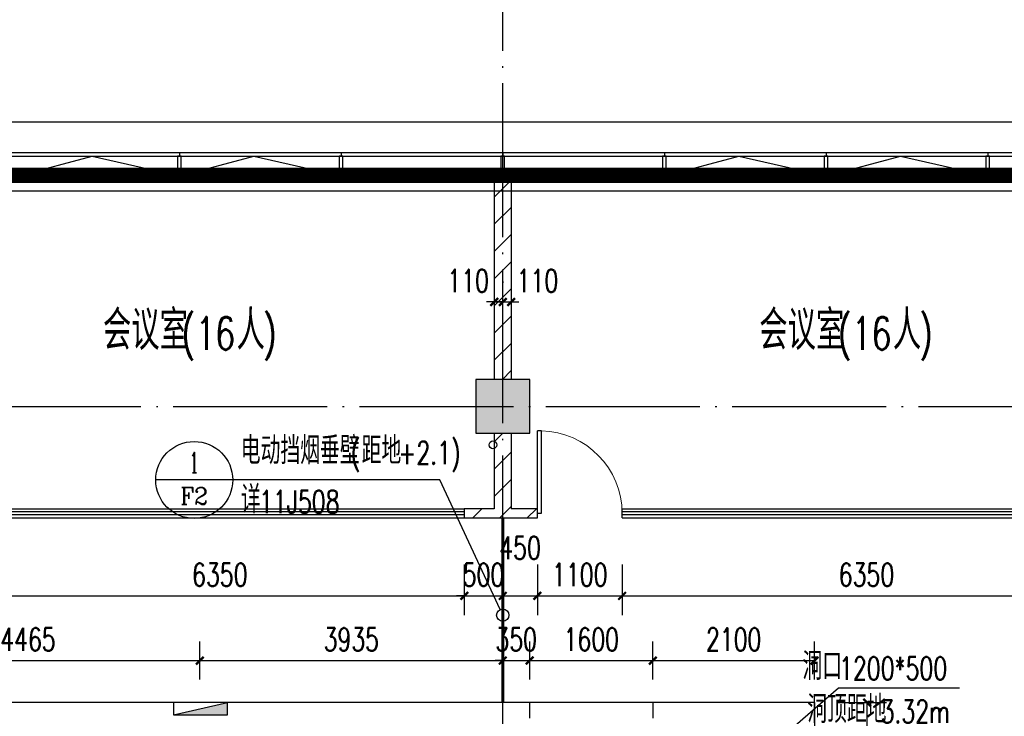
# Model space of a CAD drawing. Extents: x 797781 to 1255204, y 21234 to 1024248.
# Tile 608 of 656: x 932233 to 945023, y 680453 to 689507. Entities that reach past the tile are written whole.
import ezdxf
from ezdxf.enums import TextEntityAlignment as Align

# ---------------------------------------------------------------- set-up
doc = ezdxf.new("R2010")
doc.units = 0
doc.header["$LTSCALE"] = 1000
doc.header["$MEASUREMENT"] = 0
doc.linetypes.add('( Hidden )', pattern=[0.375, 0.25, -0.125])
doc.linetypes.add('230303生产综合楼-平面图_t8$0$DOTE', pattern=[2.42, 2, -0.2, 0.02, -0.2])
for name, color, linetype in [('230303生产综合楼-平面图_t8$0$3T_WOOD', 21, 'Continuous'), ('230303生产综合楼-平面图_t8$0$COLUMN', 40, 'Continuous'), ('230303生产综合楼-平面图_t8$0$CURTWALL', 4, 'Continuous'), ('230303生产综合楼-平面图_t8$0$DIM_IDEN', 3, 'Continuous'), ('230303生产综合楼-平面图_t8$0$DIM_LEAD', 3, 'Continuous'), ('230303生产综合楼-平面图_t8$0$DOOR_FIRE', 4, 'Continuous'), ('230303生产综合楼-平面图_t8$0$DOTE', 1, '230303生产综合楼-平面图_t8$0$DOTE'), ('230303生产综合楼-平面图_t8$0$PUB_DIM', 3, 'Continuous'), ('230303生产综合楼-平面图_t8$0$PUB_HATCH', 8, 'Continuous'), ('230303生产综合楼-平面图_t8$0$PUB_TEXT', 7, 'Continuous'), ('230303生产综合楼-平面图_t8$0$STAIR', 2, 'Continuous'), ('230303生产综合楼-平面图_t8$0$VRV-PIPE', 1, 'Continuous'), ('230303生产综合楼-平面图_t8$0$WALL', 40, 'Continuous'), ('230303生产综合楼-平面图_t8$0$WALL-MOVE', 6, 'Continuous'), ('230303生产综合楼-平面图_t8$0$WINDOW', 4, 'Continuous'), ('230303生产综合楼-平面图_t8$0$看线', 115, 'Continuous'), ('EQUIP_消火栓', 7, 'Continuous'), ('PUB_HATCH', 8, 'Continuous'), ('PUB_TEXT', 7, 'Continuous'), ('防排烟', 7, 'Continuous')]:
    doc.layers.add(name, color=color, linetype=linetype)
doc.styles.add('230303生产综合楼-平面图_t8$0$_TCH_DIM', font='SIMPLEX', dxfattribs={"bigfont": 'GBCBIG'})
doc.styles.add('230303生产综合楼-平面图_T8$0$_TCH_DIM_T3', font='SIMPLEX', dxfattribs={"width": 0.705882, "bigfont": 'GBCBIG'})
doc.styles.add('230303生产综合楼-平面图_t8$0$_TCH_LABEL', font='COMPLEX', dxfattribs={"bigfont": 'GBCBIG'})
doc.dimstyles.new('230303生产综合楼-平面图_T8$0$_TCH_ARCH&&100', dxfattribs={"dimtxt": 297.5, "dimasz": 100, "dimexe": 250, "dimexo": 300, "dimgap": 126.25, "dimtad": 1, "dimdec": 0, "dimzin": 0, "dimdsep": 46, "dimtxsty": '230303生产综合楼-平面图_T8$0$_TCH_DIM_T3', "dimblk": '230303生产综合楼-平面图_t8$0$_ArchTick', "dimcen": 0.09, "dimclrt": 7, "dimazin": 2, "dimtfac": 1, "dimtdec": 0, "dimtix": 1, "dimtmove": 2, "dimatfit": 3, "dimfxl": 1, "dimtolj": 1, "dimtzin": 0, "dimarcsym": 0})
pattern_1 = [(45, (0, 179.5), (-176.776766, 176.776766), [])]

# ---------------------------------------------------------------- blocks, each defined once
blk = doc.blocks.new('AQ9-10')
at = {"color": 2, "linetype": '230303生产综合楼-平面图_t8$0$DOTE', "ltscale": 2, "const_width": 200}
blk.add_lwpolyline([(1020716, 683000), (1081601, 683005), (1102574, 680825)], dxfattribs=at)
blk = doc.blocks.new('$TwtSys$00000434')
for p, q in [((-0.5, 0.5), (-0.5, -0.5)), ((-0.5, -0.5), (0.5, 0.5)), ((0.5, 0.5), (-0.5, 0.5)), ((0.5, -0.5), (0.5, 0.5)), ((-0.5, -0.5), (0.5, -0.5))]:
    blk.add_line(p, q)
blk.add_solid([(0.5, -0.5), (0.5, 0.5), (-0.5, -0.5)])
blk = doc.blocks.new('230303生产综合楼-平面图_t8$0$9-XHS')
at = {"layer": 'EQUIP_消火栓', "xscale": -700, "yscale": -160, "zscale": 700, "rotation": 180.000000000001}
blk.add_blockref('$TwtSys$00000434', (1075760.4, 473736.4), dxfattribs=at)
blk = doc.blocks.new('230303生产综合楼-平面图_t8$0$LMJ')
at = {"layer": '230303生产综合楼-平面图_t8$0$VRV-PIPE', "color": 2, "linetype": 'Continuous'}
blk.add_circle((1075893, 183928), 50, dxfattribs=at)
blk = doc.blocks.new('230303生产综合楼-平面图_t8$0$6WLGJ')
at = {"layer": '230303生产综合楼-平面图_t8$0$3T_WOOD'}
for points in [[(1051316, 389787), (1051366, 389787), (1051366, 390037), (1051316, 390037)], [(1053416, 389787), (1053466, 389787), (1053466, 390037), (1053416, 390037)], [(1055516, 389787), (1055566, 389787), (1055566, 390037), (1055516, 390037)], [(1057616, 389787), (1057666, 389787), (1057666, 390037), (1057616, 390037)], [(1059716, 389787), (1059766, 389787), (1059766, 390037), (1059716, 390037)], [(1061816, 389787), (1061866, 389787), (1061866, 390037), (1061816, 390037)]]:
    blk.add_lwpolyline(points, close=True, dxfattribs=at)
for points in [[(1051341, 390087), (1051341, 390037)], [(1053441, 390087), (1053441, 390037)], [(1055541, 390087), (1055541, 390037)], [(1055541, 390087), (1055541, 390037)], [(1057641, 390087), (1057641, 390037)], [(1059741, 390087), (1059741, 390037)], [(1061841, 390087), (1061841, 390037)]]:
    blk.add_lwpolyline(points, dxfattribs=at)
blk = doc.blocks.new('230303生产综合楼-平面图_t8$0$_ArchTick')
at = {"color": 0, "linetype": 'ByBlock', "const_width": 0.3}
blk.add_lwpolyline([(-0.5, -0.5), (0.5, 0.5)], dxfattribs=at)
blk = doc.blocks.new('*D6238')
at = {"layer": '230303生产综合楼-平面图_t8$0$PUB_DIM', "color": 0, "lineweight": -2, "transparency": 16777216}
for p, q in [((756648, 188199), (756648, 188695)), ((761113, 188199), (761113, 188695)), ((756648, 188445), (761113, 188445))]:
    blk.add_line(p, q, dxfattribs=at)
at = {"layer": 'Defpoints', "color": 0, "transparency": 16777216}
for p in [(761113, 188445), (756648, 187899), (761113, 187899)]:
    blk.add_point(p, dxfattribs=at)
at = {"layer": '230303生产综合楼-平面图_t8$0$PUB_DIM', "color": 0, "lineweight": -2, "transparency": 16777216, "xscale": 100, "yscale": 100, "zscale": 100, "rotation": 180}
blk.add_blockref('230303生产综合楼-平面图_t8$0$_ArchTick', (756648, 188445), dxfattribs=at)
at = {"layer": '230303生产综合楼-平面图_t8$0$PUB_DIM', "color": 0, "lineweight": -2, "transparency": 16777216, "xscale": 100, "yscale": 100, "zscale": 100}
blk.add_blockref('230303生产综合楼-平面图_t8$0$_ArchTick', (761113, 188445), dxfattribs=at)
at = {"layer": '230303生产综合楼-平面图_t8$0$PUB_DIM', "color": 7, "transparency": 16777216, "insert": (758881, 188720), "char_height": 297.5, "attachment_point": 5, "style": '230303生产综合楼-平面图_T8$0$_TCH_DIM_T3'}
blk.add_mtext('\\A1;4465', dxfattribs=at)
blk = doc.blocks.new('*D6239')
at = {"layer": '230303生产综合楼-平面图_t8$0$PUB_DIM', "color": 0, "lineweight": -2, "transparency": 16777216}
for p, q in [((761113, 188199), (761113, 188695)), ((765048, 188199), (765048, 188695)), ((761113, 188445), (765048, 188445))]:
    blk.add_line(p, q, dxfattribs=at)
at = {"layer": 'Defpoints', "color": 0, "transparency": 16777216}
for p in [(765048, 188445), (761113, 187899), (765048, 187899)]:
    blk.add_point(p, dxfattribs=at)
at = {"layer": '230303生产综合楼-平面图_t8$0$PUB_DIM', "color": 0, "lineweight": -2, "transparency": 16777216, "xscale": 100, "yscale": 100, "zscale": 100, "rotation": 180}
blk.add_blockref('230303生产综合楼-平面图_t8$0$_ArchTick', (761113, 188445), dxfattribs=at)
at = {"layer": '230303生产综合楼-平面图_t8$0$PUB_DIM', "color": 0, "lineweight": -2, "transparency": 16777216, "xscale": 100, "yscale": 100, "zscale": 100}
blk.add_blockref('230303生产综合楼-平面图_t8$0$_ArchTick', (765048, 188445), dxfattribs=at)
at = {"layer": '230303生产综合楼-平面图_t8$0$PUB_DIM', "color": 7, "transparency": 16777216, "insert": (763081, 188720), "char_height": 297.5, "attachment_point": 5, "style": '230303生产综合楼-平面图_T8$0$_TCH_DIM_T3'}
blk.add_mtext('\\A1;3935', dxfattribs=at)
blk = doc.blocks.new('*D6240')
at = {"layer": '230303生产综合楼-平面图_t8$0$PUB_DIM', "color": 0, "lineweight": -2, "transparency": 16777216}
for p, q in [((765048, 188199), (765048, 188695)), ((765398, 188199), (765398, 188695)), ((765048, 188445), (764948, 188445)), ((765048, 188445), (765398, 188445)), ((765398, 188445), (765498, 188445))]:
    blk.add_line(p, q, dxfattribs=at)
at = {"layer": 'Defpoints', "color": 0, "transparency": 16777216}
for p in [(765398, 188445), (765048, 187899), (765398, 187899)]:
    blk.add_point(p, dxfattribs=at)
at = {"layer": '230303生产综合楼-平面图_t8$0$PUB_DIM', "color": 0, "lineweight": -2, "transparency": 16777216, "xscale": 100, "yscale": 100, "zscale": 100}
blk.add_blockref('230303生产综合楼-平面图_t8$0$_ArchTick', (765048, 188445), dxfattribs=at)
at = {"layer": '230303生产综合楼-平面图_t8$0$PUB_DIM', "color": 0, "lineweight": -2, "transparency": 16777216, "xscale": 100, "yscale": 100, "zscale": 100, "rotation": 180}
blk.add_blockref('230303生产综合楼-平面图_t8$0$_ArchTick', (765398, 188445), dxfattribs=at)
at = {"layer": '230303生产综合楼-平面图_t8$0$PUB_DIM', "color": 7, "transparency": 16777216, "insert": (765223, 188720), "char_height": 297.5, "attachment_point": 5, "style": '230303生产综合楼-平面图_T8$0$_TCH_DIM_T3'}
blk.add_mtext('\\A1;350', dxfattribs=at)
blk = doc.blocks.new('*D6241')
at = {"layer": '230303生产综合楼-平面图_t8$0$PUB_DIM', "color": 0, "lineweight": -2, "transparency": 16777216}
for p, q in [((765398, 188199), (765398, 188695)), ((766998, 188199), (766998, 188695)), ((765398, 188445), (766998, 188445))]:
    blk.add_line(p, q, dxfattribs=at)
at = {"layer": 'Defpoints', "color": 0, "transparency": 16777216}
for p in [(766998, 188445), (765398, 187899), (766998, 187899)]:
    blk.add_point(p, dxfattribs=at)
at = {"layer": '230303生产综合楼-平面图_t8$0$PUB_DIM', "color": 0, "lineweight": -2, "transparency": 16777216, "xscale": 100, "yscale": 100, "zscale": 100, "rotation": 180}
blk.add_blockref('230303生产综合楼-平面图_t8$0$_ArchTick', (765398, 188445), dxfattribs=at)
at = {"layer": '230303生产综合楼-平面图_t8$0$PUB_DIM', "color": 0, "lineweight": -2, "transparency": 16777216, "xscale": 100, "yscale": 100, "zscale": 100}
blk.add_blockref('230303生产综合楼-平面图_t8$0$_ArchTick', (766998, 188445), dxfattribs=at)
at = {"layer": '230303生产综合楼-平面图_t8$0$PUB_DIM', "color": 7, "transparency": 16777216, "insert": (766198, 188720), "char_height": 297.5, "attachment_point": 5, "style": '230303生产综合楼-平面图_T8$0$_TCH_DIM_T3'}
blk.add_mtext('\\A1;1600', dxfattribs=at)
blk = doc.blocks.new('*D6242')
at = {"layer": '230303生产综合楼-平面图_t8$0$PUB_DIM', "color": 0, "lineweight": -2, "transparency": 16777216}
for p, q in [((766998, 188199), (766998, 188695)), ((769098, 188199), (769098, 188695)), ((766998, 188445), (769098, 188445))]:
    blk.add_line(p, q, dxfattribs=at)
at = {"layer": 'Defpoints', "color": 0, "transparency": 16777216}
for p in [(769098, 188445), (766998, 187899), (769098, 187899)]:
    blk.add_point(p, dxfattribs=at)
at = {"layer": '230303生产综合楼-平面图_t8$0$PUB_DIM', "color": 0, "lineweight": -2, "transparency": 16777216, "xscale": 100, "yscale": 100, "zscale": 100, "rotation": 180}
blk.add_blockref('230303生产综合楼-平面图_t8$0$_ArchTick', (766998, 188445), dxfattribs=at)
at = {"layer": '230303生产综合楼-平面图_t8$0$PUB_DIM', "color": 0, "lineweight": -2, "transparency": 16777216, "xscale": 100, "yscale": 100, "zscale": 100}
blk.add_blockref('230303生产综合楼-平面图_t8$0$_ArchTick', (769098, 188445), dxfattribs=at)
at = {"layer": '230303生产综合楼-平面图_t8$0$PUB_DIM', "color": 7, "transparency": 16777216, "insert": (768048, 188720), "char_height": 297.5, "attachment_point": 5, "style": '230303生产综合楼-平面图_T8$0$_TCH_DIM_T3'}
blk.add_mtext('\\A1;2100', dxfattribs=at)
blk = doc.blocks.new('*D6246')
at = {"layer": '230303生产综合楼-平面图_t8$0$PUB_DIM', "color": 0, "lineweight": -2, "transparency": 16777216}
for p, q in [((769398, 187899), (770032, 187899)), ((769782, 185749), (769782, 187899)), ((769398, 185749), (770032, 185749))]:
    blk.add_line(p, q, dxfattribs=at)
at = {"layer": 'Defpoints', "color": 0, "transparency": 16777216}
for p in [(769098, 187899), (769782, 187899), (769098, 185749)]:
    blk.add_point(p, dxfattribs=at)
at = {"layer": '230303生产综合楼-平面图_t8$0$PUB_DIM', "color": 0, "lineweight": -2, "transparency": 16777216, "xscale": 100, "yscale": 100, "zscale": 100}
for p, rotation in [((769782, 187899), 90), ((769782, 185749), 270)]:
    blk.add_blockref('230303生产综合楼-平面图_t8$0$_ArchTick', p, dxfattribs=dict(at, rotation=rotation))
at = {"layer": '230303生产综合楼-平面图_t8$0$PUB_DIM', "color": 7, "transparency": 16777216, "insert": (769507, 186824), "char_height": 297.5, "attachment_point": 5, "rotation": 90, "style": '230303生产综合楼-平面图_T8$0$_TCH_DIM_T3'}
blk.add_mtext('\\A1;2150', dxfattribs=at)
blk = doc.blocks.new('230303生产综合楼-平面图_t8$0$$WINLIB2D$00000001')
at = {"color": 0}
for points in [[(-0.5, 0.5), (-0.5, -0.5)], [(-0.5, 0.5), (0.5, 0.5)], [(0.5, -0.5), (0.5, 0.5)], [(0.5, 0.1667), (-0.5, 0.1667)], [(0.5, -0.1667), (-0.5, -0.1667)], [(-0.5, -0.5), (0.5, -0.5)]]:
    blk.add_lwpolyline(points, dxfattribs=at)
blk = doc.blocks.new('*D4796')
at = {"layer": '230303生产综合楼-平面图_t8$0$PUB_DIM', "color": 0, "lineweight": -2, "transparency": 16777216}
for p, q in [((938508, 686102), (938508, 686088)), ((938618, 686102), (938618, 686088)), ((938508, 685838), (938408, 685838)), ((938508, 685838), (938618, 685838)), ((938618, 685838), (938718, 685838))]:
    blk.add_line(p, q, dxfattribs=at)
at = {"layer": 'Defpoints', "color": 0, "transparency": 16777216}
for p in [(938618, 685838), (938508, 685802), (938618, 685802)]:
    blk.add_point(p, dxfattribs=at)
at = {"layer": '230303生产综合楼-平面图_t8$0$PUB_DIM', "color": 0, "lineweight": -2, "transparency": 16777216, "xscale": 100, "yscale": 100, "zscale": 100}
blk.add_blockref('230303生产综合楼-平面图_t8$0$_ArchTick', (938508, 685838), dxfattribs=at)
at = {"layer": '230303生产综合楼-平面图_t8$0$PUB_DIM', "color": 0, "lineweight": -2, "transparency": 16777216, "xscale": 100, "yscale": 100, "zscale": 100, "rotation": 180}
blk.add_blockref('230303生产综合楼-平面图_t8$0$_ArchTick', (938618, 685838), dxfattribs=at)
at = {"layer": '230303生产综合楼-平面图_t8$0$PUB_DIM', "color": 7, "transparency": 16777216, "insert": (938958, 686113), "char_height": 297.5, "attachment_point": 5, "style": '230303生产综合楼-平面图_T8$0$_TCH_DIM_T3'}
blk.add_mtext('\\A1;110', dxfattribs=at)
blk = doc.blocks.new('*D4797')
at = {"layer": '230303生产综合楼-平面图_t8$0$PUB_DIM', "color": 0, "lineweight": -2, "transparency": 16777216}
for p, q in [((938398, 686102), (938398, 686088)), ((938508, 686102), (938508, 686088)), ((938398, 685838), (938298, 685838)), ((938398, 685838), (938508, 685838)), ((938508, 685838), (938608, 685838))]:
    blk.add_line(p, q, dxfattribs=at)
at = {"layer": 'Defpoints', "color": 0, "transparency": 16777216}
for p in [(938508, 685838), (938398, 685802), (938508, 685802)]:
    blk.add_point(p, dxfattribs=at)
at = {"layer": '230303生产综合楼-平面图_t8$0$PUB_DIM', "color": 0, "lineweight": -2, "transparency": 16777216, "xscale": 100, "yscale": 100, "zscale": 100}
blk.add_blockref('230303生产综合楼-平面图_t8$0$_ArchTick', (938398, 685838), dxfattribs=at)
at = {"layer": '230303生产综合楼-平面图_t8$0$PUB_DIM', "color": 0, "lineweight": -2, "transparency": 16777216, "xscale": 100, "yscale": 100, "zscale": 100, "rotation": 180}
blk.add_blockref('230303生产综合楼-平面图_t8$0$_ArchTick', (938508, 685838), dxfattribs=at)
at = {"layer": '230303生产综合楼-平面图_t8$0$PUB_DIM', "color": 7, "transparency": 16777216, "insert": (938058, 686113), "char_height": 297.5, "attachment_point": 5, "style": '230303生产综合楼-平面图_T8$0$_TCH_DIM_T3'}
blk.add_mtext('\\A1;110', dxfattribs=at)
blk = doc.blocks.new('*D4799')
at = {"layer": '230303生产综合楼-平面图_t8$0$PUB_DIM', "color": 0, "lineweight": -2, "transparency": 16777216}
for p, q in [((931658, 682428), (931658, 681768)), ((938008, 682428), (938008, 681768)), ((931658, 682018), (938008, 682018))]:
    blk.add_line(p, q, dxfattribs=at)
at = {"layer": 'Defpoints', "color": 0, "transparency": 16777216}
for p in [(931658, 682728), (938008, 682728), (938008, 682018)]:
    blk.add_point(p, dxfattribs=at)
at = {"layer": '230303生产综合楼-平面图_t8$0$PUB_DIM', "color": 0, "lineweight": -2, "transparency": 16777216, "xscale": 100, "yscale": 100, "zscale": 100, "rotation": 180}
blk.add_blockref('230303生产综合楼-平面图_t8$0$_ArchTick', (931658, 682018), dxfattribs=at)
at = {"layer": '230303生产综合楼-平面图_t8$0$PUB_DIM', "color": 0, "lineweight": -2, "transparency": 16777216, "xscale": 100, "yscale": 100, "zscale": 100}
blk.add_blockref('230303生产综合楼-平面图_t8$0$_ArchTick', (938008, 682018), dxfattribs=at)
at = {"layer": '230303生产综合楼-平面图_t8$0$PUB_DIM', "color": 7, "transparency": 16777216, "insert": (934833, 682293), "char_height": 297.5, "attachment_point": 5, "style": '230303生产综合楼-平面图_T8$0$_TCH_DIM_T3'}
blk.add_mtext('\\A1;6350', dxfattribs=at)
blk = doc.blocks.new('*D4800')
at = {"layer": '230303生产综合楼-平面图_t8$0$PUB_DIM', "color": 0, "lineweight": -2, "transparency": 16777216}
for p, q in [((938008, 682428), (938008, 681768)), ((938508, 682428), (938508, 681768)), ((938008, 682018), (937908, 682018)), ((938008, 682018), (938508, 682018)), ((938508, 682018), (938608, 682018))]:
    blk.add_line(p, q, dxfattribs=at)
at = {"layer": 'Defpoints', "color": 0, "transparency": 16777216}
for p in [(938008, 682728), (938508, 682728), (938508, 682018)]:
    blk.add_point(p, dxfattribs=at)
at = {"layer": '230303生产综合楼-平面图_t8$0$PUB_DIM', "color": 0, "lineweight": -2, "transparency": 16777216, "xscale": 100, "yscale": 100, "zscale": 100}
blk.add_blockref('230303生产综合楼-平面图_t8$0$_ArchTick', (938008, 682018), dxfattribs=at)
at = {"layer": '230303生产综合楼-平面图_t8$0$PUB_DIM', "color": 0, "lineweight": -2, "transparency": 16777216, "xscale": 100, "yscale": 100, "zscale": 100, "rotation": 180}
blk.add_blockref('230303生产综合楼-平面图_t8$0$_ArchTick', (938508, 682018), dxfattribs=at)
at = {"layer": '230303生产综合楼-平面图_t8$0$PUB_DIM', "color": 7, "transparency": 16777216, "insert": (938258, 682293), "char_height": 297.5, "attachment_point": 5, "style": '230303生产综合楼-平面图_T8$0$_TCH_DIM_T3'}
blk.add_mtext('\\A1;500', dxfattribs=at)
blk = doc.blocks.new('*D4801')
at = {"layer": '230303生产综合楼-平面图_t8$0$PUB_DIM', "color": 0, "lineweight": -2, "transparency": 16777216}
for p, q in [((938508, 682428), (938508, 681768)), ((938958, 682428), (938958, 681768)), ((938508, 682018), (938958, 682018))]:
    blk.add_line(p, q, dxfattribs=at)
at = {"layer": 'Defpoints', "color": 0, "transparency": 16777216}
for p in [(938508, 682728), (938958, 682728), (938958, 682018)]:
    blk.add_point(p, dxfattribs=at)
at = {"layer": '230303生产综合楼-平面图_t8$0$PUB_DIM', "color": 0, "lineweight": -2, "transparency": 16777216, "xscale": 100, "yscale": 100, "zscale": 100, "rotation": 180}
blk.add_blockref('230303生产综合楼-平面图_t8$0$_ArchTick', (938508, 682018), dxfattribs=at)
at = {"layer": '230303生产综合楼-平面图_t8$0$PUB_DIM', "color": 0, "lineweight": -2, "transparency": 16777216, "xscale": 100, "yscale": 100, "zscale": 100}
blk.add_blockref('230303生产综合楼-平面图_t8$0$_ArchTick', (938958, 682018), dxfattribs=at)
at = {"layer": '230303生产综合楼-平面图_t8$0$PUB_DIM', "color": 7, "transparency": 16777216, "insert": (938733, 682643), "char_height": 297.5, "attachment_point": 5, "style": '230303生产综合楼-平面图_T8$0$_TCH_DIM_T3'}
blk.add_mtext('\\A1;450', dxfattribs=at)
blk = doc.blocks.new('*D4802')
at = {"layer": '230303生产综合楼-平面图_t8$0$PUB_DIM', "color": 0, "lineweight": -2, "transparency": 16777216}
for p, q in [((938958, 682428), (938958, 681768)), ((940058, 682428), (940058, 681768)), ((938958, 682018), (940058, 682018))]:
    blk.add_line(p, q, dxfattribs=at)
at = {"layer": 'Defpoints', "color": 0, "transparency": 16777216}
for p in [(938958, 682728), (940058, 682728), (940058, 682018)]:
    blk.add_point(p, dxfattribs=at)
at = {"layer": '230303生产综合楼-平面图_t8$0$PUB_DIM', "color": 0, "lineweight": -2, "transparency": 16777216, "xscale": 100, "yscale": 100, "zscale": 100, "rotation": 180}
blk.add_blockref('230303生产综合楼-平面图_t8$0$_ArchTick', (938958, 682018), dxfattribs=at)
at = {"layer": '230303生产综合楼-平面图_t8$0$PUB_DIM', "color": 0, "lineweight": -2, "transparency": 16777216, "xscale": 100, "yscale": 100, "zscale": 100}
blk.add_blockref('230303生产综合楼-平面图_t8$0$_ArchTick', (940058, 682018), dxfattribs=at)
at = {"layer": '230303生产综合楼-平面图_t8$0$PUB_DIM', "color": 7, "transparency": 16777216, "insert": (939508, 682293), "char_height": 297.5, "attachment_point": 5, "style": '230303生产综合楼-平面图_T8$0$_TCH_DIM_T3'}
blk.add_mtext('\\A1;1100', dxfattribs=at)
blk = doc.blocks.new('*D4803')
at = {"layer": '230303生产综合楼-平面图_t8$0$PUB_DIM', "color": 0, "lineweight": -2, "transparency": 16777216}
for p, q in [((940058, 682428), (940058, 681768)), ((946408, 682428), (946408, 681768)), ((940058, 682018), (946408, 682018))]:
    blk.add_line(p, q, dxfattribs=at)
at = {"layer": 'Defpoints', "color": 0, "transparency": 16777216}
for p in [(940058, 682728), (946408, 682728), (946408, 682018)]:
    blk.add_point(p, dxfattribs=at)
at = {"layer": '230303生产综合楼-平面图_t8$0$PUB_DIM', "color": 0, "lineweight": -2, "transparency": 16777216, "xscale": 100, "yscale": 100, "zscale": 100, "rotation": 180}
blk.add_blockref('230303生产综合楼-平面图_t8$0$_ArchTick', (940058, 682018), dxfattribs=at)
at = {"layer": '230303生产综合楼-平面图_t8$0$PUB_DIM', "color": 0, "lineweight": -2, "transparency": 16777216, "xscale": 100, "yscale": 100, "zscale": 100}
blk.add_blockref('230303生产综合楼-平面图_t8$0$_ArchTick', (946408, 682018), dxfattribs=at)
at = {"layer": '230303生产综合楼-平面图_t8$0$PUB_DIM', "color": 7, "transparency": 16777216, "insert": (943233, 682293), "char_height": 297.5, "attachment_point": 5, "style": '230303生产综合楼-平面图_T8$0$_TCH_DIM_T3'}
blk.add_mtext('\\A1;6350', dxfattribs=at)
blk = doc.blocks.new('230303生产综合楼-平面图_t8$0$$DorLib2D$00000001')
for p, q in [((0.45, 0.975), (0.5, 0.975)), ((0.45, 0), (0.45, 0.975)), ((0.5, 0), (0.5, 0.975)), ((0.5, 0), (0.45, 0))]:
    blk.add_line(p, q)
at = {"lineweight": 13}
blk.add_arc((0.475, 0), 0.975, 91.4693, 180, dxfattribs=at)
blk = doc.blocks.new('_FZH')
blk.add_lwpolyline([(-0.5, -0.5), (0.5, -0.5), (0.5, 0.5), (-0.5, 0.5)], close=True)
at = {"layer": 'PUB_HATCH'}
blk.add_solid([(-0.5, -0.5), (0.5, -0.5), (-0.5, 0.5), (0.5, 0.5)], dxfattribs=at)
blk = doc.blocks.new('230303生产综合楼-平面图_t8$0$WSJ-1')
at = {"layer": '230303生产综合楼-平面图_t8$0$DIM_LEAD'}
for p, q in [((768030, 186898.9), (769409, 188089.3)), ((769409, 188089.3), (770981.9, 188089.3))]:
    blk.add_line(p, q, dxfattribs=at)
at = {"layer": '230303生产综合楼-平面图_t8$0$WALL'}
for p, q in [((762098.3, 187898.9), (756298.3, 187898.9)), ((765298.3, 187898.9), (762098.3, 187898.9)), ((765398.3, 187898.9), (765298.3, 187898.9)), ((765398.3, 187698.9), (765398.3, 187898.9)), ((767098.3, 187898.9), (766998.3, 187898.9)), ((766998.3, 187898.9), (766998.3, 187698.9)), ((769098.3, 187898.9), (767098.3, 187898.9)), ((769098.3, 187898.9), (769098.3, 186798.9))]:
    blk.add_line(p, q, dxfattribs=at)
at = {"layer": '230303生产综合楼-平面图_t8$0$WINDOW'}
blk.add_line((766998.3, 187898.9), (765398.3, 187898.9), dxfattribs=at)
at = {"layer": '230303生产综合楼-平面图_t8$0$PUB_TEXT', "style": '230303生产综合楼-平面图_t8$0$_TCH_DIM'}
for s, p in [('洞口', (768940.3, 188194.3)), ('洞顶距地', (769003.7, 187634.3))]:
    blk.add_text(s, height=357.45, dxfattribs=at).set_placement(p)
at = {"layer": '230303生产综合楼-平面图_t8$0$PUB_TEXT', "style": '230303生产综合楼-平面图_t8$0$_TCH_DIM', "width": 0.705882}
for s, p in [('1200*500', (769416.9, 188194.3)), ('3.32m', (769956.9, 187634.3))]:
    blk.add_text(s, height=297.5, dxfattribs=at).set_placement(p)
at = {"layer": '230303生产综合楼-平面图_t8$0$PUB_DIM'}
for p1, p2, distance, picture, middle in [((756648.3, 187898.9), (761113.3, 187898.9), 546.5, '*D6238', (758880.8, 188720.4)), ((761113.3, 187898.9), (765048.3, 187898.9), 546.5, '*D6239', (763080.8, 188720.4)), ((765048.3, 187898.9), (765398.3, 187898.9), 546.5, '*D6240', (765223.3, 188720.4)), ((765398.3, 187898.9), (766998.3, 187898.9), 546.5, '*D6241', (766198.3, 188720.4)), ((766998.3, 187898.9), (769098.3, 187898.9), 546.5, '*D6242', (768048.3, 188720.4)), ((769098.3, 185748.9), (769098.3, 187898.9), -684.2, '*D6246', (769507.5, 186823.9))]:
    dim = blk.add_aligned_dim(p1=p1, p2=p2, distance=distance, dimstyle='230303生产综合楼-平面图_T8$0$_TCH_ARCH&&100', dxfattribs=at)
    dim.commit()
    dim.dimension.update_dxf_attribs({"geometry": picture, "text_midpoint": middle})

msp = doc.modelspace()

# ---------------------------------------------------------------- hatches: boundary and pattern name
at = {"layer": '230303生产综合楼-平面图_t8$0$PUB_HATCH'}
h = msp.add_hatch(dxfattribs=at)
h.set_pattern_fill('普通砖', color=256, scale=100, style=0)
h.set_pattern_definition(pattern_1)
h.paths.add_polyline_path([(938398, 684831.1), (938618, 684831.1), (938618, 687481.1), (938398, 687481.1)])
h = msp.add_hatch(dxfattribs=at)
h.set_pattern_fill('普通砖', color=256, scale=100, style=0)
h.set_pattern_definition(pattern_1)
h.paths.add_polyline_path([(938618, 684131.1), (938398, 684131.1), (938398, 683151.1), (938504.7, 683111.1), (938618, 683151.1)])
h = msp.add_hatch(dxfattribs=at)
h.set_pattern_fill('普通砖', color=256, scale=100, style=0)
h.set_pattern_definition(pattern_1)
h.paths.add_polyline_path([(938398, 683151.1), (938008, 683151.1), (938008, 683031.1), (938498, 683031.1), (938504.7, 683111.1)])
h = msp.add_hatch(dxfattribs=at)
h.set_pattern_fill('普通砖', color=256, scale=100, style=0)
h.set_pattern_definition(pattern_1)
h.paths.add_polyline_path([(938498, 683031.1), (938958, 683031.1), (938958, 683151.1), (938618, 683151.1), (938504.7, 683111.1)])

# ---------------------------------------------------------------- linework, layer by layer
at = {"layer": '230303生产综合楼-平面图_t8$0$CURTWALL'}
for points in [[(895858, 687781.1), (963708, 687781.1), (989558, 685101.2), (989558, 664381.1), (895858, 664381.1)], [(895908, 687731.1), (963705.4, 687731.1), (989508, 685056.1), (989508, 664431.1), (895908, 664431.1)], [(896158, 687481.1), (963692.5, 687481.1), (989258, 684830.7), (989258, 664681.1), (896158, 664681.1)]]:
    msp.add_lwpolyline(points, close=True, dxfattribs=at)
for points in [[(932233, 687481.1), (933174.8, 687731.1), (934283, 687481.1)], [(934333, 687481.1), (935274.8, 687731.1), (936383, 687481.1)], [(940633, 687481.1), (941574.8, 687731.1), (942683, 687481.1)], [(942733, 687481.1), (943674.8, 687731.1), (944783, 687481.1)]]:
    msp.add_lwpolyline(points, dxfattribs=at)
at = {"layer": '230303生产综合楼-平面图_t8$0$DIM_IDEN'}
for p, q in [((935000, 683524.6), (934000, 683524.6)), ((937688.5, 683524.6), (935000, 683524.6)), ((938474.2, 681840.4), (937688.5, 683524.6))]:
    msp.add_line(p, q, dxfattribs=at)
for centre, radius in [((934500, 683524.6), 500), ((938508, 681767.9), 80)]:
    msp.add_circle(centre, radius, dxfattribs=at)
at = {"layer": '230303生产综合楼-平面图_t8$0$DOTE'}
for p, q in [((938508, 662481.1), (938508, 690481.1)), ((895508, 684481.1), (989908, 684481.1))]:
    msp.add_line(p, q, dxfattribs=at)
at = {"layer": '230303生产综合楼-平面图_t8$0$PUB_HATCH', "color": 8}
msp.add_lwpolyline([(896358, 673981.1), (896358, 687281.1), (963682.2, 687281.1), (989058, 684650.4), (989058, 673981.1)], dxfattribs=at)
at = {"layer": '230303生产综合楼-平面图_t8$0$WALL-MOVE'}
for p, q in [((938398, 687481.1), (938398, 684831.1)), ((938618, 687481.1), (938398, 687481.1)), ((938618, 687481.1), (938618, 684831.1)), ((938398, 684131.1), (938398, 683151.1)), ((938618, 684131.1), (938618, 683151.1)), ((938398, 683151.1), (938008, 683151.1)), ((938008, 683151.1), (938008, 683031.1)), ((938958, 683151.1), (938618, 683151.1)), ((938958, 683031.1), (938958, 683151.1)), ((938008, 683031.1), (938498, 683031.1)), ((938498, 683031.1), (938958, 683031.1))]:
    msp.add_line(p, q, dxfattribs=at)
at = {"layer": '230303生产综合楼-平面图_t8$0$看线'}
msp.add_lwpolyline([(895458, 688181.1), (964094.7, 688181.1), (989958, 685461.4), (989958, 663981.1), (895458, 663981.1)], close=True, dxfattribs=at)
at = {"layer": '防排烟', "color": 1, "linetype": '( Hidden )', "const_width": 40}
msp.add_lwpolyline([(938508, 683030.8), (938508, 680631.1)], dxfattribs=at)

# ---------------------------------------------------------------- block references
for name, p in [('AQ9-10', (-117908.2, 4481.2)), ('230303生产综合楼-平面图_t8$0$6WLGJ', (-117033.3, 297694.3)), ('230303生产综合楼-平面图_t8$0$9-XHS', (-141179.9, 206814.7)), ('230303生产综合楼-平面图_t8$0$LMJ', (-137513, 500053.1))]:
    msp.add_blockref(name, p)
at = {"layer": '230303生产综合楼-平面图_t8$0$COLUMN', "xscale": 700, "yscale": 700, "zscale": 700}
msp.add_blockref('_FZH', (938508, 684481.1), dxfattribs=at)
at = {"layer": '230303生产综合楼-平面图_t8$0$DOOR_FIRE', "xscale": -1100, "yscale": 1100, "zscale": 120}
msp.add_blockref('230303生产综合楼-平面图_t8$0$$DorLib2D$00000001', (939508, 683091.1), dxfattribs=at)
at = {"layer": '230303生产综合楼-平面图_t8$0$STAIR'}
msp.add_blockref('230303生产综合楼-平面图_t8$0$WSJ-1', (173459.7, 492732.2), dxfattribs=at)
at = {"layer": '230303生产综合楼-平面图_t8$0$WINDOW', "yscale": -120, "zscale": 120}
for p, xscale in [((934833, 683091.1), 6350.001625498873), ((943233, 683091.1), 6349.999999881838)]:
    msp.add_blockref('230303生产综合楼-平面图_t8$0$$WINLIB2D$00000001', p, dxfattribs=dict(at, xscale=xscale))

# ---------------------------------------------------------------- texts
at = {"layer": '230303生产综合楼-平面图_t8$0$PUB_TEXT', "style": '230303生产综合楼-平面图_t8$0$_TCH_DIM'}
for s, height, p in [('会议室', 510.64, (933314.8, 685217.2)), ('人', 510.6, (935050.3, 685217.2)), ('会议室', 510.64, (941839.8, 685217.2)), ('人', 510.6, (943575.3, 685217.2))]:
    msp.add_text(s, height=height, dxfattribs=at).set_placement(p)
at = {"layer": '230303生产综合楼-平面图_t8$0$PUB_TEXT', "style": '230303生产综合楼-平面图_t8$0$_TCH_DIM', "width": 0.705882}
for s, p in [('(16', (934336.1, 685217.2)), (')', (935390.8, 685217.2)), ('(16', (942861.1, 685217.2)), (')', (943915.8, 685217.2))]:
    msp.add_text(s, height=425, dxfattribs=at).set_placement(p)
at = {"layer": 'PUB_TEXT', "style": '230303生产综合楼-平面图_t8$0$_TCH_DIM'}
for s, height, p in [('电动挡烟垂壁', 357.45, (935105, 683728.8)), ('距地', 357.45, (936674.8, 683728.8)), ('详', 357.4, (935105, 683091.9))]:
    msp.add_text(s, height=height, dxfattribs=at).set_placement(p)
at = {"layer": 'PUB_TEXT', "style": '230303生产综合楼-平面图_t8$0$_TCH_DIM', "width": 0.705882}
for s, p in [('(', (936534.8, 683728.8)), ('+2.1)', (937151.4, 683728.8)), ('11J508', (935343.3, 683091.9))]:
    msp.add_text(s, height=297.5, dxfattribs=at).set_placement(p)
at = {"layer": 'PUB_TEXT', "style": '230303生产综合楼-平面图_t8$0$_TCH_LABEL'}
for s, height, p, p2 in [('1', 267.7, (934442.6, 683616.2), (934557.3, 683616.2)), ('F2', 219.66, (934322.2, 683205.9), (934677.8, 683205.9))]:
    msp.add_text(s, height=height, dxfattribs=at).set_placement(p, p2, align=Align.FIT)

# ---------------------------------------------------------------- dimensions: what is measured, and where the dimension line sits
at = {"layer": '230303生产综合楼-平面图_t8$0$PUB_DIM'}
for base, p1, p2, angle, picture, middle in [((938508, 685838.3), (938398, 685801.7), (938508, 685801.7), 0, '*D4797', (938058, 686113.3)), ((938618, 685838.3), (938508, 685801.7), (938618, 685801.7), 0, '*D4796', (938958, 686113.3)), ((938958, 682017.9), (938508, 682727.6), (938958, 682727.6), 360, '*D4801', (938733, 682642.9))]:
    dim = msp.add_linear_dim(base=base, p1=p1, p2=p2, angle=angle, dimstyle='230303生产综合楼-平面图_T8$0$_TCH_ARCH&&100', dxfattribs=at)
    dim.commit()
    dim.dimension.update_dxf_attribs({"geometry": picture, "text_midpoint": middle, "dimtype": 161})
for p1, p2, picture, middle in [((931658, 682727.6), (938008, 682727.6), '*D4799', (934833, 682292.9)), ((938008, 682727.6), (938508, 682727.6), '*D4800', (938258, 682292.9)), ((938958, 682727.6), (940058, 682727.6), '*D4802', (939508, 682292.9)), ((940058, 682727.6), (946408, 682727.6), '*D4803', (943233, 682292.9))]:
    dim = msp.add_aligned_dim(p1=p1, p2=p2, distance=-709.7, dimstyle='230303生产综合楼-平面图_T8$0$_TCH_ARCH&&100', dxfattribs=at)
    dim.commit()
    dim.dimension.update_dxf_attribs({"geometry": picture, "text_midpoint": middle})

doc.saveas('drawing.dxf')
